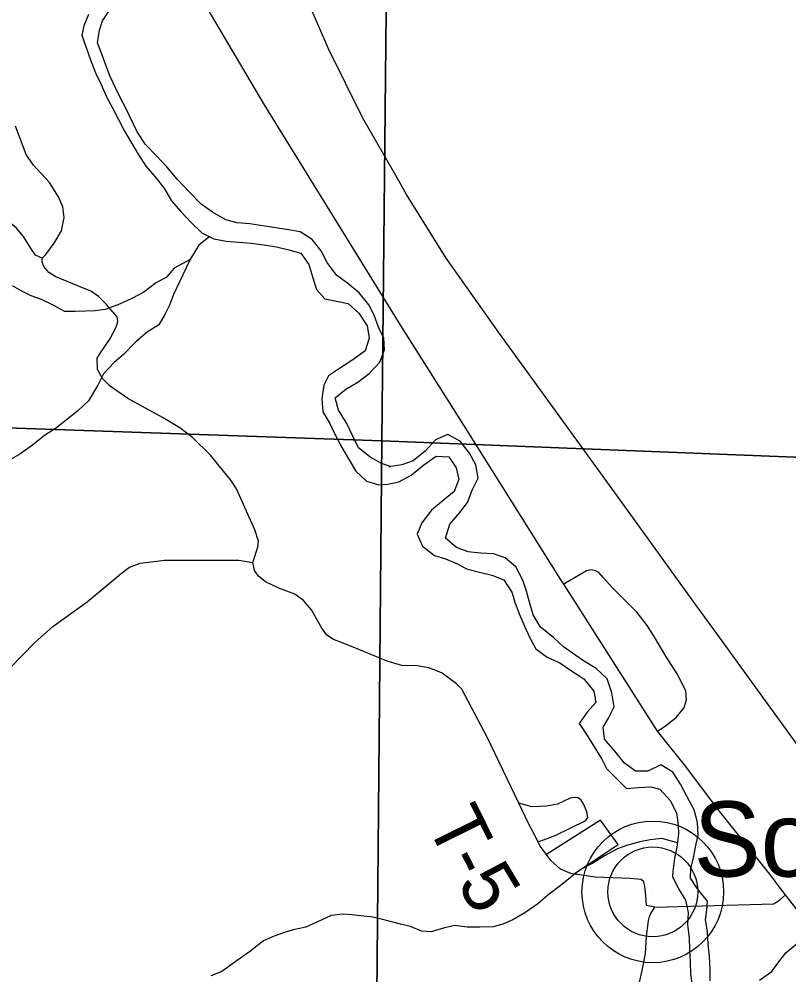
# Model space of a CAD drawing. Extents: x 2043100 to 2470832, y 443715 to 810583.
# Drawn here: x 2250396 to 2254666, y 609094 to 614395 of the extents above; entities that cross this region are included whole.
import ezdxf

# ---------------------------------------------------------------- set-up
doc = ezdxf.new("R2010")
doc.units = 0
for name, color, linetype in [('GM_X_County_Road', 7, 'Continuous'), ('GM_X_Interstate_Route', 7, 'Continuous'), ('GM_X_Major_River', 7, 'Continuous'), ('GM_X_Minor_River', 7, 'Continuous'), ('GM_X_Section', 7, 'Continuous'), ('GM_X_State_Route', 7, 'Continuous'), ('GM_X_Township_Road', 7, 'Continuous'), ('GM_X_Township_Road_Text', 7, 'Continuous'), ('GM_X_Unincorporated', 7, 'Continuous'), ('GM_X_Unincorporated_Location', 7, 'Continuous'), ('GM_X_Unincorporated_Text', 7, 'Continuous')]:
    doc.layers.add(name, color=color, linetype=linetype)

msp = doc.modelspace()

# ---------------------------------------------------------------- linework, layer by layer
at = {"layer": 'GM_X_County_Road'}
msp.add_lwpolyline([(2253923, 609469.5), (2254583.1, 609487.5), (2254614.7, 609510.9), (2254647.4, 609537.8)], dxfattribs=at)
at = {"layer": 'GM_X_Interstate_Route'}
for points in [[(2252685.5, 613197.5), (2252545, 613423), (2252492.7, 613514), (2252302.1, 613846.2), (2252111.9, 614229.8), (2251937.5, 614637.7), (2251726.3, 615129.5), (2251515.2, 615603.2), (2251309.3, 615934.5), (2251034.7, 616305.4), (2250716.2, 616645.8), (2250427, 616888.8)], [(2254279.2, 610968.2), (2254120.1, 611187.6), (2253776.3, 611664.1), (2253412.1, 612166.5), (2253060.2, 612651), (2252765.1, 613069.7), (2252685.5, 613197.5)], [(2254433.9, 610754.9), (2254394.8, 610808.9), (2254279.2, 610968.2)], [(2256820.8, 608248.8), (2256281.3, 608610.7), (2255819.7, 608981.8), (2255483, 609325.9), (2255208.6, 609680.6), (2255081.8, 609857.5), (2254809.8, 610236.7), (2254497, 610668), (2254433.9, 610754.9)]]:
    msp.add_lwpolyline(points, dxfattribs=at)
at = {"layer": 'GM_X_Major_River'}
for points in [[(2252456, 611914.5), (2252405.7, 611929.9), (2252341.1, 611967.3), (2252278.4, 612016.6), (2252247.6, 612082.4), (2252214.7, 612152.1), (2252167.7, 612225.7), (2252148.9, 612293.6), (2252208.5, 612342.3), (2252274.2, 612381.2), (2252337.8, 612430), (2252397.2, 612492.8), (2252422.5, 612561.2), (2252419.7, 612625.3), (2252388.9, 612687.1), (2252366.1, 612752.9), (2252335.4, 612810.6), (2252282.5, 612876.1), (2252219.7, 612929.5), (2252157, 612974.8), (2252104.1, 613044.3), (2252071.3, 613110.1), (2252022.4, 613173.6), (2251955.8, 613214.9), (2251889.5, 613226.2), (2251748.9, 613248.5), (2251676.6, 613259.7), (2251606.4, 613264.9), (2251542, 613282.2), (2251469.4, 613323.4), (2251406.7, 613368.8), (2251341.8, 613436.1), (2251274.8, 613505.5), (2251215.9, 613574.9), (2251157, 613638.3), (2251098.2, 613699.8), (2251051.2, 613769.3), (2250985.5, 613904.8), (2250958.9, 613956.6), (2250932.2, 614010.4), (2250901.3, 614076.1), (2250876.6, 614140), (2250857.9, 614191.8), (2250831, 614263.7), (2250842.2, 614333.9), (2250859.7, 614386.2), (2250905, 614454.9)], [(2250781.1, 614421.4), (2250755.8, 614357), (2250744.3, 614306.7), (2250792, 614169), (2250820.9, 614097.2), (2250851.7, 614031.5), (2250880.6, 613963.7), (2250915.4, 613900), (2250979, 613776.5), (2251015.8, 613714.8), (2251056.7, 613645.2), (2251099.6, 613579.5), (2251150.4, 613520), (2251203.3, 613454.5), (2251242.1, 613386.9), (2251290.9, 613329.3), (2251349.8, 613267.9), (2251410.6, 613210.5), (2251477.1, 613177.2), (2251545.4, 613164), (2251613.6, 613158.8), (2251683.9, 613151.6), (2251756.2, 613142.4), (2251824.5, 613131.2), (2251892.8, 613116), (2251959.2, 613096.7), (2252004, 613033.2), (2252024.9, 612959.3), (2252045.7, 612895.4), (2252092.4, 612843.9), (2252221, 612817.3), (2252279.8, 612763.9), (2252326.7, 612694.3), (2252337.5, 612626.3), (2252316.3, 612556), (2252246.7, 612505.1), (2252179, 612460.2), (2252111.4, 612417.3), (2252085.9, 612364.9), (2252074.8, 612288.7), (2252081.6, 612216.6), (2252120.5, 612153), (2252149.3, 612089.2), (2252186.2, 612019.5), (2252223, 611955.8), (2252263.9, 611888.2), (2252322.6, 611832.8), (2252391.1, 611811.6), (2252441.1, 611816.2), (2252503.1, 611828.9), (2252570.9, 611865.8), (2252640.4, 611922.7), (2252710, 611971.6), (2252780.2, 611966.4), (2252821, 611906.8), (2252835.8, 611840.8), (2252808.5, 611774.4), (2252748.9, 611725.6), (2252683.4, 611670.8), (2252630, 611602), (2252604.7, 611537.6), (2252633.6, 611471.9), (2252700.3, 611420.6)], [(2254229.2, 609060.8), (2254228.5, 609122.9), (2254225.6, 609197), (2254218.8, 609265), (2254214, 609335.1), (2254203.2, 609399), (2254210.6, 609453.2), (2254214, 609503.3), (2254159.1, 609570.8), (2254120.3, 609630.4), (2254121.7, 609682.5), (2254139, 609752.8), (2254148.4, 609803), (2254161.7, 609871.3), (2254158.9, 609939.3), (2254140, 610009.2), (2254101.1, 610080.9), (2254064.2, 610152.6), (2254021.3, 610218.2), (2253954.7, 610259.4), (2253882.9, 610224.5), (2253814.8, 610223.7), (2253754.1, 610269.1), (2253701.2, 610334.6), (2253642.3, 610402), (2253635.5, 610468), (2253665, 610518.4), (2253696.4, 610580.9), (2253683.4, 610658.9), (2253658.5, 610736.7), (2253597.7, 610794.1), (2253527, 610835.3), (2253466.4, 610878.7), (2253415.8, 610914.1), (2253361.1, 610965.6), (2253288.3, 611022.8), (2253247.4, 611090.4), (2253226.5, 611160.3), (2253209.8, 611222.2), (2253191, 611284.1), (2253152.1, 611357.8), (2253091.4, 611407.1), (2253027, 611428.4), (2252954.7, 611433.6), (2252886.5, 611440.8), (2252822.1, 611464.1), (2252761.3, 611515.4), (2252784.5, 611593.8), (2252839.9, 611658.6), (2252883.3, 611713.2), (2252908.6, 611781.6), (2252941.9, 611848.1), (2252929, 611922.1), (2252894.2, 611987.8), (2252843.3, 612053.3), (2252774.7, 612090.5), (2252704.9, 612061.7), (2252647.5, 611998.9), (2252581.9, 611946), (2252518.1, 611923.3), (2252446, 611912.4), (2252456, 611914.5)], [(2252700.3, 611420.6), (2252760.7, 611401.2), (2252827.1, 611374), (2252877.6, 611346.5), (2252950, 611327.3), (2253018.3, 611310.1), (2253084.8, 611284.9), (2253129.7, 611217.3), (2253148.4, 611155.4), (2253171.2, 611093.6), (2253200, 611027.8), (2253228.8, 610964), (2253261.6, 610902.3), (2253324.3, 610857), (2253394.8, 610823.8), (2253459.5, 610780.4), (2253528.2, 610735.2), (2253583.1, 610667.7), (2253595.9, 610603.8), (2253546.3, 610551.1), (2253503, 610488.5), (2253543.8, 610426.9), (2253584.6, 610363.3), (2253627.6, 610289.7), (2253654.2, 610237.9), (2253711, 610180.4), (2253765.8, 610127), (2253831.8, 610133.8), (2253900, 610136.6), (2253950.2, 610123.2), (2254007.1, 610061.8), (2254042, 609992), (2254050.8, 609926), (2254053.4, 609874), (2254044.2, 609801.8), (2254030.8, 609741.5), (2254021.7, 609667.3)], [(2254021.7, 609667.3), (2254020, 609639.3), (2254052.9, 609571.5), (2254091.7, 609507.9), (2254106.5, 609440), (2254103.3, 609371.8), (2254112.1, 609299.8), (2254114.9, 609233.8), (2254117.7, 609163.7), (2254120.5, 609097.6), (2254129.2, 609035.6)]]:
    msp.add_lwpolyline(points, dxfattribs=at)
at = {"layer": 'GM_X_Minor_River'}
for points in [[(2251455.3, 613188.1), (2251446.6, 613184.6), (2251392.7, 613142.1), (2251347.1, 613065.7), (2251323.4, 613015.5), (2251252.2, 612866.8), (2251230.5, 612808.5), (2251204.8, 612756.2), (2251171.1, 612699.9), (2251107.2, 612659.4), (2251043.4, 612604.9), (2250975.7, 612534.4), (2250923.9, 612490), (2250864.1, 612427.5), (2250832.5, 612365.2), (2250780.9, 612278.7), (2250723.1, 612224.2), (2250667.3, 612177.8), (2250597.5, 612125.2), (2250537.6, 612084.8), (2250469.8, 612032.2), (2250400, 611981.7), (2250336.1, 611945.2)], [(2251345.3, 613061.9), (2251257.2, 613013), (2251211.5, 612962.7), (2251157.5, 612934.2), (2251087.7, 612879.7), (2251025.8, 612847.2), (2250953.8, 612814.7), (2250873.8, 612784.1), (2250817.7, 612777.8), (2250763.6, 612775.4), (2250707.5, 612773), (2250649.4, 612772.7), (2250585, 612808.3), (2250520.6, 612839.9), (2250462.3, 612859.6), (2250412.1, 612885.3), (2250359.7, 612915)], [(2254047.3, 609826.1), (2253960.5, 609849.6), (2253896.4, 609843.2), (2253838.3, 609832.8), (2253764.3, 609812.3), (2253714.3, 609793.9), (2253642.4, 609753.4), (2253578.5, 609712.9), (2253510.5, 609678.4), (2253454.7, 609634), (2253396.9, 609587.5), (2253329, 609537), (2253273.2, 609488.6), (2253201.4, 609438), (2253135.5, 609399.6), (2253079.5, 609375.2), (2253025.5, 609360.8), (2252951.3, 609358.3), (2252881.1, 609357.8), (2252812.9, 609367.4), (2252754.9, 609355), (2252680.8, 609332.5), (2252628.7, 609336.2), (2252566.4, 609361.8), (2252512.1, 609375.5), (2252433.8, 609395), (2252357.5, 609414.5), (2252291.3, 609422.1), (2252241.2, 609427.8), (2252191, 609431.4), (2252126.9, 609423), (2252071, 609396.6), (2251987, 609358), (2251916.9, 609343.5), (2251862.9, 609327.2), (2251810.9, 609308.8), (2251750.9, 609282.4), (2251673.2, 609221.8), (2251605.3, 609173.2), (2251521.5, 609112.6), (2251459.5, 609088.2)], [(2254502.9, 609064), (2254570.8, 609112.5), (2254610.5, 609166.9), (2254650.3, 609217.2), (2254724, 609279.8)]]:
    msp.add_lwpolyline(points, dxfattribs=at)
at = {"layer": 'GM_X_Section'}
for points in [[(2247142.3, 617535.9), (2252461.6, 617374.3), (2252408.2, 612055.5), (2247023.2, 612242.6)], [(2257755.9, 617194.6), (2257753.6, 616880.4), (2257692.8, 611847.6), (2252408.2, 612055.5), (2252461.6, 617374.3)], [(2247023.2, 612242.6), (2252408.2, 612055.5), (2252357.3, 606516.7), (2247060.7, 606700.8), (2246904.6, 606705.2)], [(2257692.8, 611847.6), (2257691.4, 611621.5), (2257601.2, 606366.3), (2252357.3, 606516.7), (2252408.2, 612055.5)]]:
    msp.add_lwpolyline(points, close=True, dxfattribs=at)
at = {"layer": 'GM_X_State_Route'}
for points in [[(2254620, 609573.6), (2254567, 609642.9), (2254279.4, 610003.4), (2254087.1, 610259.3), (2253937.5, 610445.9), (2253416.6, 611260.5), (2253398.9, 611288.2), (2252863.5, 612143.2), (2252519.1, 612687.3), (2251757, 613919.6), (2251457.8, 614426.2), (2251290.6, 614740.1), (2251028.5, 615310.7), (2250680.2, 616242.2), (2250427, 616888.8)], [(2254933.9, 608971.6), (2254911.1, 609111.8), (2254809.5, 609330), (2254684.1, 609489.8), (2254647.4, 609537.8), (2254620, 609573.6)]]:
    msp.add_lwpolyline(points, dxfattribs=at)
at = {"layer": 'GM_X_Township_Road'}
for points in [[(2252691.2, 610788.4), (2252669, 610797.5), (2252604.8, 610808.4), (2252518.8, 610810.8), (2252438.4, 610833.4), (2252281.2, 610898.7), (2252194.5, 610933.2), (2252140.2, 610954.2), (2252103.7, 610977.6), (2252075, 611017.2), (2252017.2, 611118.3), (2251974.3, 611169.7), (2251925.6, 611204.9), (2251837, 611239.3), (2251762.4, 611274), (2251723.8, 611305.4), (2251701.2, 611337.1), (2251692.4, 611381), (2251709.5, 611433.5), (2251720.9, 611465.7), (2251724.3, 611499.9), (2251703.2, 611561.6), (2251601.1, 611790.3), (2251570.2, 611837.8), (2251457.7, 611976.1), (2251358, 612074.5), (2251287, 612127.3), (2251196, 612183.8), (2251000, 612290.5), (2250900.8, 612358.8), (2250858, 612402.2), (2250831.1, 612451.8), (2250830, 612513.9), (2250847.5, 612544.3), (2250900.1, 612619.4), (2250934.9, 612686.2), (2250944.4, 612718.5), (2250939.9, 612744.5), (2250880.7, 612811.6), (2250835.9, 612856.8), (2250793.3, 612886.1), (2250724.8, 612913), (2250599.9, 612964.8), (2250561.4, 612990.2), (2250532.8, 613023.7), (2250523.8, 613046.1), (2250524, 613069.7), (2250543.6, 613090.1), (2250590.5, 613153.1), (2250631.3, 613220), (2250646, 613294.4), (2250638.9, 613354.5), (2250613.9, 613410.1), (2250564.5, 613489.4), (2250474.7, 613586), (2250435.7, 613643.5), (2250376.9, 613800.8)], [(2250524, 613069.7), (2250487.8, 613086.5), (2250467.1, 613115.4), (2250420.8, 613189.4), (2250382.6, 613235.4), (2250332.4, 613277.3), (2250268.3, 613301.1), (2249984.1, 613314.1), (2249880, 613321.7), (2249775.8, 613357.4), (2249683.5, 613427.2), (2249593.2, 613523.1), (2249454.6, 613685)], [(2250348.5, 610799.2), (2250482.2, 610936.1), (2250583.9, 611026.7), (2250773.6, 611163.7), (2250963.2, 611320.8), (2251009.1, 611355.1), (2251067.1, 611377.4), (2251203.1, 611393.9), (2251615.4, 611393.5), (2251692.4, 611381)], [(2253636.1, 611297.3), (2253635.2, 611298.4), (2253610.9, 611325.1), (2253592.9, 611335.1), (2253568.8, 611341), (2253542.8, 611334.8), (2253416.6, 611260.5)], [(2254086.4, 610582.4), (2254086.4, 610582.4), (2254097.5, 610619.3), (2254093.4, 610669.4), (2254047, 610763.4), (2253982.7, 610861.4), (2253918.3, 610971.4), (2253880, 611031.4), (2253821.8, 611105.4), (2253687.2, 611241.2), (2253636.1, 611297.3)], [(2253484.3, 609651.3), (2253470.6, 609653.3), (2253455.6, 609655.4), (2253399.2, 609680.4), (2253346.3, 609727.6), (2253321.8, 609761), (2253286.8, 609808.6), (2253274.5, 609832.7), (2253220.5, 609937.7), (2253168.7, 610045.5), (2252994.1, 610408.6), (2252851.2, 610678.6), (2252822.7, 610708.1), (2252743.6, 610766.8), (2252693.9, 610787.3), (2252691.2, 610788.4)], [(2253937.5, 610445.9), (2253981.9, 610474.5), (2254039.8, 610520.8), (2254083.7, 610573.1), (2254086.4, 610582.4)], [(2253274.5, 609832.7), (2253369.5, 609866.7), (2253539.3, 609949.6), (2253551.3, 609967.7), (2253545.2, 609997.7), (2253529, 610039.7), (2253513, 610063.7), (2253496.9, 610075.7), (2253478.9, 610077.6), (2253452.9, 610073.5), (2253382.9, 610041.2), (2253320.9, 610028.9), (2253240.9, 610026.6), (2253168.7, 610045.5)], [(2253470.6, 609653.3), (2253718.4, 609816.3), (2253621.5, 609952.2), (2253321.8, 609761)], [(2253895.9, 609425.4), (2253897.7, 609431), (2253923, 609469.5), (2253876.9, 609478.7), (2253871.9, 609532.7), (2253866.9, 609584.8), (2253860.5, 609610.7), (2253846.3, 609622.5), (2253786.1, 609629.4), (2253592, 609635.8), (2253491, 609650.3), (2253484.3, 609651.3)], [(2253829, 609020.9), (2253851.3, 609117.5), (2253869.6, 609212), (2253875.9, 609306.3), (2253886.4, 609394.7), (2253893.5, 609417.4), (2253895.9, 609425.4)]]:
    msp.add_lwpolyline(points, dxfattribs=at)
at = {"layer": 'GM_X_Unincorporated'}
for radius in [392.8, 249]:
    msp.add_circle((2253910.9, 609554.3), radius, dxfattribs=at)
at = {"layer": 'GM_X_Unincorporated_Location'}
msp.add_line((2253910.9, 609554.3), (2253910.9, 609554.3), dxfattribs=at)

# ---------------------------------------------------------------- texts
at = {"layer": 'GM_X_Township_Road_Text'}
for s, rotation, p in [('T', 296.4117, (2252652.2, 609934.6)), ('-', 297.0298, (2252753.6, 609730.5)), ('5', 301.0253, (2252820.4, 609601.1))]:
    msp.add_text(s, height=300, rotation=rotation, dxfattribs=at).set_placement(p)
at = {"layer": 'GM_X_Unincorporated_Text'}
msp.add_text('South Olive', height=416.667, rotation=0, dxfattribs=at).set_placement((2254137.4, 609639.3))

doc.saveas('drawing.dxf')
